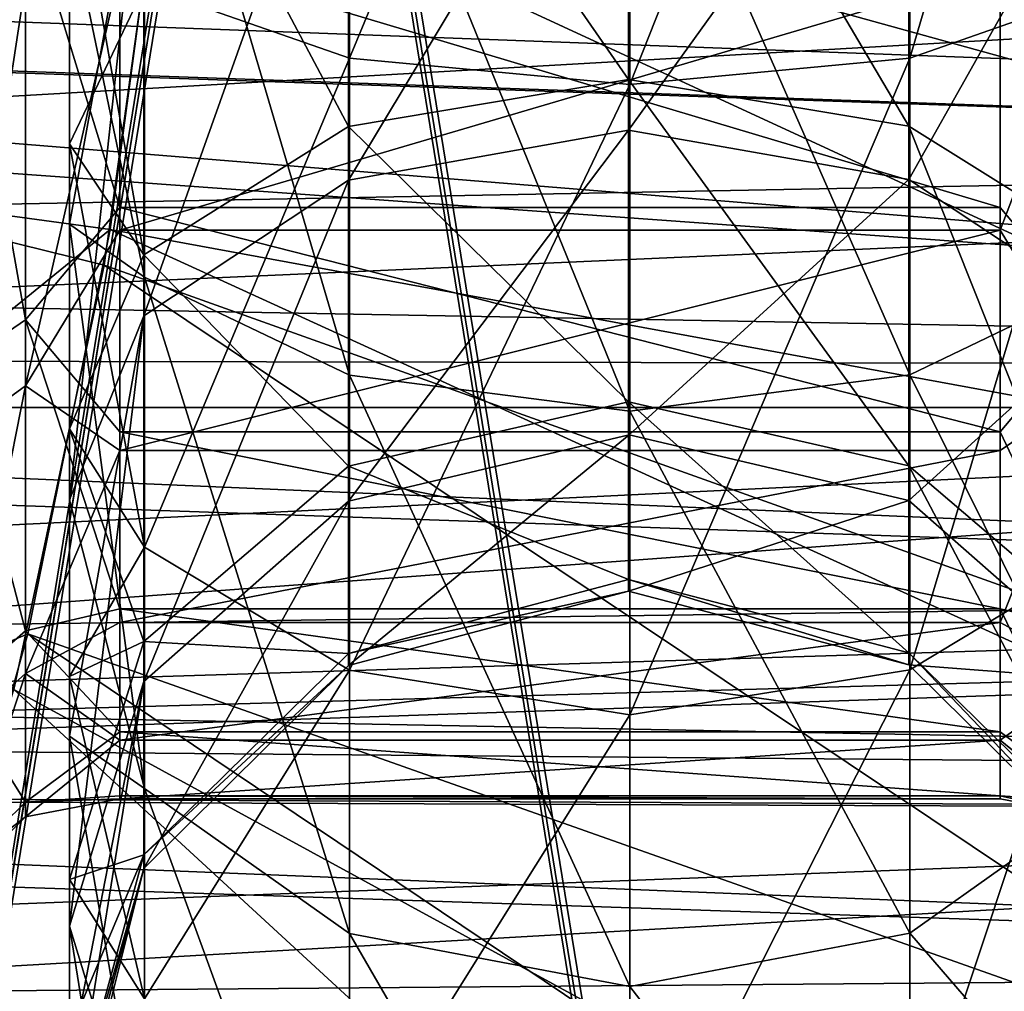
# Model space of a CAD drawing. Header units: metres. Extents: x -31 to 116, y -84 to 84.
# Tile 636 of 656: x 4.34 to 5.91, y -2.85 to -1.3. Entities that reach past the tile are written whole.
import ezdxf

# ---------------------------------------------------------------- set-up
doc = ezdxf.new("R2010")
doc.units = ezdxf.units.M
doc.layers.add('solid_80010000GA_11_1', color=7, linetype='CONTINUOUS')

msp = doc.modelspace()

# ---------------------------------------------------------------- linework, layer by layer
at = {"layer": 'solid_80010000GA_11_1'}
for points in [[(7.510369, 17, -42.5), (2, 17, -42.5), (2, -17, -42.5)], [(7.5026, 16.881073, -42.5), (7.510369, 17, -42.5), (2, -17, -42.5)], [(7.510369, -17, 42.5), (2, -17, 42.5), (2, 17, 42.5)], [(7.5026, -16.881073, 42.5), (7.510369, -17, 42.5), (2, 17, 42.5)], [(7.5026, -16.881073, 42.5), (2, 17, 42.5), (7.5, -16.761921, 42.5)], [(7.5, 16.761868, 42.5), (7.5, -16.761921, 42.5), (2, 17, 42.5)], [(7.5, 16.761921, -42.5), (7.5026, 16.881073, -42.5), (2, -17, -42.5)], [(7.5, -16.761868, -42.5), (7.5, 16.761921, -42.5), (2, -17, -42.5)], [(3.320825, -1.406022, -57.293354), (3.430589, 0.034642, -57.263943), (4.568357, -1.017597, -61.739285)], [(3.430589, -0.034642, 57.263943), (3.30981, -1.474361, 57.296307), (4.615354, -0.324571, 61.708546)], [(5.75621, -1.361919, 52.649204), (6.081693, -1.247695, 52.343147), (6.081693, -0.255282, 52.559242)], [(5.75621, -1.361919, 52.649204), (6.081693, -0.255282, 52.559242), (5.75621, -0.278652, 52.885082)], [(5.75621, -1.361919, -45.350796), (6.081693, -1.247695, -45.656853), (6.081693, -0.255282, -45.440758)], [(5.75621, -1.361919, -45.350796), (6.081693, -0.255282, -45.440758), (5.75621, -0.278652, -45.114918)], [(4.539237, -1.24826, 52.344658), (4.865404, -1.362245, 52.650078), (4.865404, -0.278719, 52.886013)], [(4.539237, -1.24826, -45.655342), (4.865404, -1.362245, -45.349922), (4.865404, -0.278719, -45.113987)], [(5.310932, -0.287232, 53.004711), (4.865404, -0.278719, 52.886013), (4.865404, -1.362245, 52.650078)], [(5.310932, -0.287232, -44.995289), (4.865404, -0.278719, -45.113987), (4.865404, -1.362245, -45.349922)], [(5.75621, -0.278652, 52.885082), (5.310932, -0.287232, 53.004711), (5.310932, -1.403855, 52.76157)], [(5.75621, -1.361919, 52.649204), (5.75621, -0.278652, 52.885082), (5.310932, -1.403855, 52.76157)], [(5.75621, -0.278652, -45.114918), (5.310932, -0.287232, -44.995289), (5.310932, -1.403855, -45.23843)], [(5.75621, -1.361919, -45.350796), (5.75621, -0.278652, -45.114918), (5.310932, -1.403855, -45.23843)], [(5.310932, -1.403855, 52.76157), (5.310932, -0.287232, 53.004711), (4.865404, -1.362245, 52.650078)], [(5.310932, -1.403855, -45.23843), (5.310932, -0.287232, -44.995289), (4.865404, -1.362245, -45.349922)], [(3.30981, -1.474361, 57.296307), (4.571064, -0.99148, 61.737728), (4.615354, -0.324571, 61.708546)], [(11.81768, -2.405415, -66), (4.568357, -1.017597, -61.739285), (4.614608, -0.345787, -61.708908)], [(12.044195, -0.617215, -66), (11.81768, -2.405415, -66), (4.614608, -0.345787, -61.708908)], [(1.919425, -1.301762, 52.782249), (2.037398, -0.678139, 52.942097), (9.5, -1.196023, 52.817005)], [(4.86379, -0.752994, 51.231308), (5.309068, -0.714644, 51.117668), (5.309068, -1.395831, 50.745533)], [(4.86379, -0.752994, -46.768692), (5.309068, -0.714644, -46.882332), (5.309068, -1.395831, -47.254467)], [(5.309068, -0.714644, 51.117668), (5.754596, -0.752696, 51.230423), (5.754596, -1.470152, 50.838474)], [(5.309068, -1.395831, 50.745533), (5.309068, -0.714644, 51.117668), (5.754596, -1.470152, 50.838474)], [(5.309068, -0.714644, -46.882332), (5.754596, -0.752696, -46.769577), (5.754596, -1.470152, -47.161526)], [(5.309068, -1.395831, -47.254467), (5.309068, -0.714644, -46.882332), (5.754596, -1.470152, -47.161526)], [(4.539237, -0.758156, 45.511433), (4.539237, -1.710289, 45.866341), (4.42, -1.137808, 46.0895)], [(4.539237, -0.758156, -52.488567), (4.539237, -1.710289, -52.133659), (4.42, -1.137808, -51.9105)], [(4.86379, -1.470735, 50.839203), (4.538307, -0.85745, 51.540836), (4.86379, -0.752994, 51.231308)], [(4.86379, -1.470735, -47.160797), (4.538307, -0.85745, -46.459164), (4.86379, -0.752994, -46.768692)], [(4.539237, -0.758156, 45.511433), (4.865404, -0.827388, 45.192875), (4.865404, -1.866464, 45.580193)], [(4.539237, -0.758156, 45.511433), (4.865404, -1.866464, 45.580193), (4.539237, -1.710289, 45.866341)], [(4.539237, -0.758156, -52.488567), (4.865404, -0.827388, -52.807125), (4.865404, -1.866464, -52.419807)], [(4.539237, -0.758156, -52.488567), (4.865404, -1.866464, -52.419807), (4.539237, -1.710289, -52.133659)], [(4.86379, -1.470735, 50.839203), (4.86379, -0.752994, 51.231308), (5.309068, -1.395831, 50.745533)], [(4.86379, -1.470735, -47.160797), (4.86379, -0.752994, -46.768692), (5.309068, -1.395831, -47.254467)], [(6.080762, -1.673747, 51.093075), (5.754596, -1.470152, 50.838474), (5.754596, -0.752696, 51.230423)], [(6.080762, -1.673747, 51.093075), (5.754596, -0.752696, 51.230423), (6.080762, -0.856934, 51.539303)], [(6.080762, -1.673747, -46.906925), (5.754596, -1.470152, -47.161526), (5.754596, -0.752696, -46.769577)], [(6.080762, -1.673747, -46.906925), (5.754596, -0.752696, -46.769577), (6.080762, -0.856934, -46.460697)], [(5.75621, -0.827189, 45.193787), (6.081693, -0.757813, 45.513012), (6.081693, -1.709515, 45.86776)], [(5.75621, -0.827189, -52.806213), (6.081693, -0.757813, -52.486988), (6.081693, -1.709515, -52.13224)], [(4.86379, -1.555871, 47.232235), (5.309068, -1.476631, 47.322266), (5.309068, -0.81376, 46.918407)], [(4.86379, -0.857429, 46.806705), (4.86379, -1.555871, 47.232235), (5.309068, -0.81376, 46.918407)], [(4.86379, -1.555871, -50.767765), (5.309068, -1.476631, -50.677734), (5.309068, -0.81376, -51.081593)], [(4.86379, -0.857429, -51.193295), (4.86379, -1.555871, -50.767765), (5.309068, -0.81376, -51.081593)], [(5.309068, -0.81376, 46.918407), (5.309068, -1.476631, 47.322266), (5.754596, -0.857089, 46.807571)], [(5.309068, -0.81376, -51.081593), (5.309068, -1.476631, -50.677734), (5.754596, -0.857089, -51.192429)], [(5.310932, -1.923476, 45.475731), (4.865404, -1.866464, 45.580193), (4.865404, -0.827388, 45.192875)], [(5.310932, -0.85266, 45.076584), (5.310932, -1.923476, 45.475731), (4.865404, -0.827388, 45.192875)], [(5.310932, -1.923476, -52.524269), (4.865404, -1.866464, -52.419807), (4.865404, -0.827388, -52.807125)], [(5.310932, -0.85266, -52.923416), (5.310932, -1.923476, -52.524269), (4.865404, -0.827388, -52.807125)], [(5.75621, -0.827189, 45.193787), (5.75621, -1.866017, 45.581009), (5.310932, -0.85266, 45.076584)], [(5.75621, -0.827189, -52.806213), (5.75621, -1.866017, -52.418991), (5.310932, -0.85266, -52.923416)], [(5.75621, -0.827189, 45.193787), (6.081693, -1.709515, 45.86776), (5.75621, -1.866017, 45.581009)], [(5.75621, -0.827189, -52.806213), (6.081693, -1.709515, -52.13224), (5.75621, -1.866017, -52.418991)], [(4.42, -0.999223, 51.960941), (4.538307, -0.85745, 51.540836), (4.538307, -1.674756, 51.094337)], [(4.42, -0.999223, -46.039059), (4.538307, -0.85745, -46.459164), (4.538307, -1.674756, -46.905663)], [(4.86379, -0.857429, 46.806705), (4.538307, -0.976372, 46.502449), (4.538307, -1.771702, 46.987011)], [(4.86379, -0.857429, 46.806705), (4.538307, -1.771702, 46.987011), (4.86379, -1.555871, 47.232235)], [(4.86379, -0.857429, -51.193295), (4.538307, -0.976372, -51.497551), (4.538307, -1.771702, -51.012989)], [(4.86379, -0.857429, -51.193295), (4.538307, -1.771702, -51.012989), (4.86379, -1.555871, -50.767765)], [(4.86379, -1.470735, 50.839203), (4.538307, -1.674756, 51.094337), (4.538307, -0.85745, 51.540836)], [(4.86379, -1.470735, -47.160797), (4.538307, -1.674756, -46.905663), (4.538307, -0.85745, -46.459164)], [(5.309068, -1.476631, 47.322266), (5.754596, -1.555255, 47.232933), (5.754596, -0.857089, 46.807571)], [(5.309068, -1.476631, -50.677734), (5.754596, -1.555255, -50.767067), (5.754596, -0.857089, -51.192429)], [(5.75621, -1.866017, 45.581009), (5.310932, -1.923476, 45.475731), (5.310932, -0.85266, 45.076584)], [(5.75621, -1.866017, -52.418991), (5.310932, -1.923476, -52.524269), (5.310932, -0.85266, -52.923416)], [(6.080762, -0.975784, 46.503956), (5.754596, -0.857089, 46.807571), (5.754596, -1.555255, 47.232933)], [(6.080762, -0.975784, -51.496044), (5.754596, -0.857089, -51.192429), (5.754596, -1.555255, -50.767067)], [(-0.135764, -1.678025, 45.369068), (9.5, -1.126158, 45.1618), (-0.087847, -0.974697, 45.120796)], [(4.538307, -0.976372, 46.502449), (4.42, -1.137808, 46.0895), (4.42, -1.625925, 46.331295)], [(4.538307, -0.976372, 46.502449), (4.42, -1.625925, 46.331295), (4.42, -2.06464, 46.654175)], [(4.538307, -1.771702, 46.987011), (4.538307, -0.976372, 46.502449), (4.42, -2.06464, 46.654175)], [(4.538307, -0.976372, -51.497551), (4.42, -1.137808, -51.9105), (4.42, -1.625925, -51.668705)], [(4.538307, -0.976372, -51.497551), (4.42, -1.625925, -51.668705), (4.42, -2.06464, -51.345825)], [(4.538307, -1.771702, -51.012989), (4.538307, -0.976372, -51.497551), (4.42, -2.06464, -51.345825)], [(6.080762, -0.975784, 46.503956), (5.754596, -1.555255, 47.232933), (6.080762, -1.770635, 46.98822)], [(6.080762, -0.975784, -51.496044), (5.754596, -1.555255, -50.767067), (6.080762, -1.770635, -51.01178)], [(3.30981, -1.474361, 57.296307), (4.484826, -1.634495, 61.793217), (4.571064, -0.99148, 61.737728)], [(4.42, -1.498205, 51.742447), (4.42, -0.999223, 51.960941), (4.538307, -1.674756, 51.094337)], [(4.539237, -1.24826, 52.344658), (4.42, -0.999223, 51.960941), (4.42, -1.498205, 51.742447)], [(4.42, -1.498205, -46.257553), (4.42, -0.999223, -46.039059), (4.538307, -1.674756, -46.905663)], [(4.539237, -1.24826, -45.655342), (4.42, -0.999223, -46.039059), (4.42, -1.498205, -46.257553)], [(11.691033, -2.960295, 66), (4.571064, -0.99148, 61.737728), (4.484826, -1.634495, 61.793217)], [(11.691033, -2.960295, 66), (12.001663, -1.184773, 66), (4.571064, -0.99148, 61.737728)], [(3.320825, -1.406022, -57.293354), (4.568357, -1.017597, -61.739285), (4.475005, -1.69127, -61.79903)], [(11.327178, -4.139883, -66), (4.475005, -1.69127, -61.79903), (4.568357, -1.017597, -61.739285)], [(11.81768, -2.405415, -66), (11.327178, -4.139883, -66), (4.568357, -1.017597, -61.739285)], [(4.240114, -1.156144, 46.559906), (4.35, -1.109068, 46.65926), (4.35, -1.778115, 47.116547)], [(4.240114, -1.156144, -51.440094), (4.35, -1.109068, -51.34074), (4.35, -1.778115, -50.883453)], [(4.35, -1.109068, 46.65926), (4.5, -1.181488, 46.740223), (4.5, -1.599646, 47.014141)], [(4.35, -1.778115, 47.116547), (4.35, -1.109068, 46.65926), (4.5, -1.599646, 47.014141)], [(4.5, -1.599646, -50.985859), (4.35, -1.778115, -50.883453), (4.35, -1.109068, -51.34074)], [(4.5, -1.181488, -51.259777), (4.5, -1.599646, -50.985859), (4.35, -1.109068, -51.34074)], [(6.049864, -1.109035, 46.659332), (6.049864, -1.778061, 47.116604), (5.9, -1.181488, 46.740223)], [(6.049864, -1.109035, -51.340668), (6.049864, -1.778061, -50.883396), (5.9, -1.181488, -51.259777)], [(-0.135764, -1.678025, 45.369068), (9.5, -1.496945, 45.290665), (9.5, -1.126158, 45.1618)], [(1.940681, -1.214597, -52.811134), (9.5, -1.496945, -52.709335), (9.5, -1.126158, -52.8382)], [(4.539237, -1.710289, 45.866341), (4.42, -1.625925, 46.331295), (4.42, -1.137808, 46.0895)], [(4.539237, -1.710289, -52.133659), (4.42, -1.625925, -51.668705), (4.42, -1.137808, -51.9105)], [(4.240114, -1.156144, 46.559906), (4.35, -1.778115, 47.116547), (4.240114, -1.853589, 47.036598)], [(4.240114, -1.156144, -51.440094), (4.35, -1.778115, -50.883453), (4.240114, -1.853589, -50.963402)], [(5.9, -1.599646, 47.014141), (4.5, -1.599646, 47.014141), (4.5, -1.181488, 46.740223)], [(5.9, -1.181488, 46.740223), (5.9, -1.599646, 47.014141), (4.5, -1.181488, 46.740223)], [(5.9, -1.599646, -50.985859), (4.5, -1.599646, -50.985859), (4.5, -1.181488, -51.259777)], [(5.9, -1.181488, -51.259777), (5.9, -1.599646, -50.985859), (4.5, -1.181488, -51.259777)], [(6.049864, -1.778061, 47.116604), (5.9, -1.599646, 47.014141), (5.9, -1.181488, 46.740223)], [(6.049864, -1.778061, -50.883396), (5.9, -1.599646, -50.985859), (5.9, -1.181488, -51.259777)], [(-0.102369, -1.226013, -45.192631), (9.5, -1.196023, -45.182995), (9.5, -1.564395, -45.318604)], [(1.919425, -1.301762, 52.782249), (9.5, -1.196023, 52.817005), (9.5, -1.564395, 52.681396)], [(1.753658, -1.839683, -52.551842), (9.5, -1.496945, -52.709335), (1.940681, -1.214597, -52.811134)], [(-0.102369, -1.226013, -45.192631), (9.5, -1.917702, -45.48967), (-0.156825, -1.917702, -45.48967)], [(-0.102369, -1.226013, -45.192631), (9.5, -1.564395, -45.318604), (9.5, -1.917702, -45.48967)], [(4.5, -1.222535, 51.237835), (4.35, -1.241804, 51.273109), (4.35, -1.883455, 50.778114)], [(4.5, -1.635625, 50.956333), (4.5, -1.222535, 51.237835), (4.35, -1.883455, 50.778114)], [(4.35, -1.883455, -47.221886), (4.5, -1.635625, -47.043667), (4.5, -1.222535, -46.762165)], [(4.35, -1.241804, -46.726891), (4.35, -1.883455, -47.221886), (4.5, -1.222535, -46.762165)], [(5.9, -1.222535, 51.237835), (4.5, -1.222535, 51.237835), (4.5, -1.635625, 50.956333)], [(5.9, -1.635625, 50.956333), (5.9, -1.222535, 51.237835), (4.5, -1.635625, 50.956333)], [(5.9, -1.222535, -46.762165), (4.5, -1.222535, -46.762165), (4.5, -1.635625, -47.043667)], [(5.9, -1.635625, -47.043667), (5.9, -1.222535, -46.762165), (4.5, -1.635625, -47.043667)], [(6.049864, -1.241767, 51.273037), (5.9, -1.222535, 51.237835), (5.9, -1.635625, 50.956333)], [(6.049864, -1.241767, -46.726963), (5.9, -1.222535, -46.762165), (5.9, -1.635625, -47.043667)], [(4.240114, -1.9634, 50.853588), (4.35, -1.883455, 50.778114), (4.35, -1.241804, 51.273109)], [(4.240114, -1.9634, 50.853588), (4.35, -1.241804, 51.273109), (4.240114, -1.294514, 51.369591)], [(4.240114, -1.9634, -47.146412), (4.35, -1.883455, -47.221886), (4.35, -1.241804, -46.726891)], [(4.240114, -1.9634, -47.146412), (4.35, -1.241804, -46.726891), (4.240114, -1.294514, -46.630409)], [(4.539237, -2.139996, 51.857502), (4.539237, -1.24826, 52.344658), (4.42, -1.498205, 51.742447)], [(4.539237, -2.139996, -46.142498), (4.539237, -1.24826, -45.655342), (4.42, -1.498205, -46.257553)], [(4.539237, -2.139996, 51.857502), (4.865404, -1.362245, 52.650078), (4.539237, -1.24826, 52.344658)], [(4.539237, -2.139996, -46.142498), (4.865404, -1.362245, -45.349922), (4.539237, -1.24826, -45.655342)], [(5.75621, -2.334851, 52.117687), (6.081693, -2.139028, 51.856209), (6.081693, -1.247695, 52.343147)], [(5.75621, -2.334851, 52.117687), (6.081693, -1.247695, 52.343147), (5.75621, -1.361919, 52.649204)], [(5.75621, -2.334851, -45.882313), (6.081693, -2.139028, -46.143791), (6.081693, -1.247695, -45.656853)], [(5.75621, -2.334851, -45.882313), (6.081693, -1.247695, -45.656853), (5.75621, -1.361919, -45.350796)], [(6.049864, -1.883398, 50.778061), (6.049864, -1.241767, 51.273037), (5.9, -1.635625, 50.956333)], [(6.049864, -1.883398, -47.221939), (6.049864, -1.241767, -46.726963), (5.9, -1.635625, -47.043667)], [(1.919425, -1.301762, 52.782249), (9.5, -1.917702, 52.51033), (1.724355, -1.917702, 52.51033)], [(1.919425, -1.301762, 52.782249), (9.5, -1.564395, 52.681396), (9.5, -1.917702, 52.51033)], [(5.75621, -2.334851, 52.117687), (5.75621, -1.361919, 52.649204), (5.310932, -2.406746, 52.213688)], [(5.75621, -1.361919, 52.649204), (5.310932, -1.403855, 52.76157), (5.310932, -2.406746, 52.213688)], [(5.75621, -2.334851, -45.882313), (5.75621, -1.361919, -45.350796), (5.310932, -2.406746, -45.786312)], [(5.75621, -1.361919, -45.350796), (5.310932, -1.403855, -45.23843), (5.310932, -2.406746, -45.786312)], [(4.539237, -2.139996, 51.857502), (4.865404, -2.33541, 52.118435), (4.865404, -1.362245, 52.650078)], [(4.539237, -2.139996, -46.142498), (4.865404, -2.33541, -45.881565), (4.865404, -1.362245, -45.349922)], [(5.310932, -1.403855, 52.76157), (4.865404, -1.362245, 52.650078), (4.865404, -2.33541, 52.118435)], [(5.310932, -1.403855, -45.23843), (4.865404, -1.362245, -45.349922), (4.865404, -2.33541, -45.881565)], [(3.320825, -1.406022, -57.293354), (4.475005, -1.69127, -61.79903), (4.331812, -2.36648, -61.886997)], [(4.86379, -1.470735, 50.839203), (5.309068, -1.395831, 50.745533), (5.309068, -1.908659, 50.162861)], [(4.86379, -1.470735, -47.160797), (5.309068, -1.395831, -47.254467), (5.309068, -1.908659, -47.837139)], [(5.310932, -2.406746, 52.213688), (5.310932, -1.403855, 52.76157), (4.865404, -2.33541, 52.118435)], [(5.310932, -2.406746, -45.786312), (5.310932, -1.403855, -45.23843), (4.865404, -2.33541, -45.881565)], [(5.309068, -1.395831, 50.745533), (5.754596, -1.470152, 50.838474), (5.754596, -2.010287, 50.224781)], [(5.309068, -1.908659, 50.162861), (5.309068, -1.395831, 50.745533), (5.754596, -2.010287, 50.224781)], [(5.309068, -1.395831, -47.254467), (5.754596, -1.470152, -47.161526), (5.754596, -2.010287, -47.775219)], [(5.309068, -1.908659, -47.837139), (5.309068, -1.395831, -47.254467), (5.754596, -2.010287, -47.775219)], [(4.86379, -2.011083, 50.225266), (4.538307, -1.674756, 51.094337), (4.86379, -1.470735, 50.839203)], [(4.86379, -2.011083, -47.774734), (4.538307, -1.674756, -46.905663), (4.86379, -1.470735, -47.160797)], [(4.86379, -2.011083, 50.225266), (4.86379, -1.470735, 50.839203), (5.309068, -1.908659, 50.162861)], [(4.86379, -2.011083, -47.774734), (4.86379, -1.470735, -47.160797), (5.309068, -1.908659, -47.837139)], [(6.080762, -2.288682, 50.394394), (5.754596, -2.010287, 50.224781), (5.754596, -1.470152, 50.838474)], [(6.080762, -2.288682, 50.394394), (5.754596, -1.470152, 50.838474), (6.080762, -1.673747, 51.093075)], [(6.080762, -2.288682, -47.605606), (5.754596, -2.010287, -47.775219), (5.754596, -1.470152, -47.161526)], [(6.080762, -2.288682, -47.605606), (5.754596, -1.470152, -47.161526), (6.080762, -1.673747, -46.906925)], [(3.30981, -1.474361, 57.296307), (2.961783, -2.873863, 57.389557), (4.484826, -1.634495, 61.793217)], [(4.86379, -2.066652, 47.870983), (5.31, -1.961397, 47.928482), (5.309068, -1.476631, 47.322266)], [(4.86379, -1.555871, 47.232235), (4.86379, -2.066652, 47.870983), (5.309068, -1.476631, 47.322266)], [(4.86379, -2.066652, -50.129017), (5.31, -1.961397, -50.071518), (5.309068, -1.476631, -50.677734)], [(4.86379, -1.555871, -50.767765), (4.86379, -2.066652, -50.129017), (5.309068, -1.476631, -50.677734)], [(5.309068, -1.476631, 47.322266), (5.31, -1.961397, 47.928482), (5.754596, -1.555255, 47.232933)], [(5.309068, -1.476631, -50.677734), (5.31, -1.961397, -50.071518), (5.754596, -1.555255, -50.767067)], [(-0.135764, -1.678025, 45.369068), (9.5, -1.853315, 45.455254), (9.5, -1.496945, 45.290665)], [(1.753658, -1.839683, -52.551842), (9.5, -1.853315, -52.544746), (9.5, -1.496945, -52.709335)], [(4.42, -1.951664, 51.44062), (4.42, -1.498205, 51.742447), (4.538307, -1.674756, 51.094337)], [(4.539237, -2.139996, 51.857502), (4.42, -1.498205, 51.742447), (4.42, -1.951664, 51.44062)], [(4.42, -1.951664, -46.55938), (4.42, -1.498205, -46.257553), (4.538307, -1.674756, -46.905663)], [(4.539237, -2.139996, -46.142498), (4.42, -1.498205, -46.257553), (4.42, -1.951664, -46.55938)], [(4.86379, -1.555871, 47.232235), (4.538307, -1.771702, 46.987011), (4.538307, -2.353339, 47.714367)], [(4.86379, -1.555871, 47.232235), (4.538307, -2.353339, 47.714367), (4.86379, -2.066652, 47.870983)], [(4.86379, -1.555871, -50.767765), (4.538307, -1.771702, -51.012989), (4.538307, -2.353339, -50.285633)], [(4.86379, -1.555871, -50.767765), (4.538307, -2.353339, -50.285633), (4.86379, -2.066652, -50.129017)], [(5.31, -1.961397, 47.928482), (5.754596, -2.065833, 47.871429), (5.754596, -1.555255, 47.232933)], [(5.31, -1.961397, -50.071518), (5.754596, -2.065833, -50.128571), (5.754596, -1.555255, -50.767067)], [(6.080762, -1.770635, 46.98822), (5.754596, -1.555255, 47.232933), (5.754596, -2.065833, 47.871429)], [(6.080762, -1.770635, -51.01178), (5.754596, -1.555255, -50.767067), (5.754596, -2.065833, -50.128571)], [(4.35, -1.778115, 47.116547), (4.5, -1.599646, 47.014141), (4.5, -1.956331, 47.364376)], [(4.5, -1.599646, -50.985859), (4.5, -1.956331, -50.635624), (4.35, -1.778115, -50.883453)], [(5.9, -1.956331, 47.364376), (4.5, -1.956331, 47.364376), (4.5, -1.599646, 47.014141)], [(5.9, -1.599646, 47.014141), (5.9, -1.956331, 47.364376), (4.5, -1.599646, 47.014141)], [(5.9, -1.956331, -50.635624), (4.5, -1.956331, -50.635624), (4.5, -1.599646, -50.985859)], [(5.9, -1.599646, -50.985859), (5.9, -1.956331, -50.635624), (4.5, -1.599646, -50.985859)], [(6.049864, -1.778061, 47.116604), (5.9, -1.956331, 47.364376), (5.9, -1.599646, 47.014141)], [(6.049864, -1.778061, -50.883396), (5.9, -1.956331, -50.635624), (5.9, -1.599646, -50.985859)], [(4.539237, -2.523863, 46.475121), (4.42, -2.06464, 46.654175), (4.42, -1.625925, 46.331295)], [(4.539237, -1.710289, 45.866341), (4.539237, -2.523863, 46.475121), (4.42, -1.625925, 46.331295)], [(4.539237, -2.523863, -51.524879), (4.42, -2.06464, -51.345825), (4.42, -1.625925, -51.668705)], [(4.539237, -1.710289, -52.133659), (4.539237, -2.523863, -51.524879), (4.42, -1.625925, -51.668705)], [(2.961783, -2.873863, 57.389557), (4.353598, -2.277794, 61.873985), (4.484826, -1.634495, 61.793217)], [(4.5, -1.985858, 50.599648), (4.5, -1.635625, 50.956333), (4.35, -1.883455, 50.778114)], [(4.35, -1.883455, -47.221886), (4.5, -1.985858, -47.400352), (4.5, -1.635625, -47.043667)], [(11.119245, -4.669689, 66), (4.484826, -1.634495, 61.793217), (4.353598, -2.277794, 61.873985)], [(11.119245, -4.669689, 66), (11.691033, -2.960295, 66), (4.484826, -1.634495, 61.793217)], [(5.9, -1.635625, 50.956333), (4.5, -1.635625, 50.956333), (4.5, -1.985858, 50.599648)], [(5.9, -1.985858, 50.599648), (5.9, -1.635625, 50.956333), (4.5, -1.985858, 50.599648)], [(5.9, -1.635625, -47.043667), (4.5, -1.635625, -47.043667), (4.5, -1.985858, -47.400352)], [(5.9, -1.985858, -47.400352), (5.9, -1.635625, -47.043667), (4.5, -1.985858, -47.400352)], [(6.049864, -1.883398, 50.778061), (5.9, -1.635625, 50.956333), (5.9, -1.985858, 50.599648)], [(6.049864, -1.883398, -47.221939), (5.9, -1.635625, -47.043667), (5.9, -1.985858, -47.400352)], [(4.42, -1.951664, 51.44062), (4.538307, -1.674756, 51.094337), (4.538307, -2.290062, 50.395233)], [(4.42, -1.951664, -46.55938), (4.538307, -1.674756, -46.905663), (4.538307, -2.290062, -47.604767)], [(4.86379, -2.011083, 50.225266), (4.538307, -2.290062, 50.395233), (4.538307, -1.674756, 51.094337)], [(4.86379, -2.011083, -47.774734), (4.538307, -2.290062, -47.604767), (4.538307, -1.674756, -46.905663)], [(-0.196291, -2.323666, 45.744106), (9.5, -1.853315, 45.455254), (-0.135764, -1.678025, 45.369068)], [(4.475005, -1.69127, -61.79903), (10.583646, -5.781872, -66), (4.331812, -2.36648, -61.886997)], [(11.327178, -4.139883, -66), (10.583646, -5.781872, -66), (4.475005, -1.69127, -61.79903)], [(4.539237, -1.710289, 45.866341), (4.865404, -1.866464, 45.580193), (4.865404, -2.754331, 46.24456)], [(4.539237, -1.710289, 45.866341), (4.865404, -2.754331, 46.24456), (4.539237, -2.523863, 46.475121)], [(4.539237, -1.710289, -52.133659), (4.865404, -1.866464, -52.419807), (4.865404, -2.754331, -51.75544)], [(4.539237, -1.710289, -52.133659), (4.865404, -2.754331, -51.75544), (4.539237, -2.523863, -51.524879)], [(5.75621, -1.866017, 45.581009), (6.081693, -1.709515, 45.86776), (6.081693, -2.522721, 46.476265)], [(5.75621, -1.866017, -52.418991), (6.081693, -1.709515, -52.13224), (6.081693, -2.522721, -51.523735)], [(4.240114, -1.853589, 47.036598), (4.35, -1.778115, 47.116547), (4.35, -2.273108, 47.758194)], [(4.240114, -1.853589, -50.963402), (4.35, -1.778115, -50.883453), (4.35, -2.273108, -50.241806)], [(4.35, -1.778115, 47.116547), (4.5, -2.237836, 47.777466), (4.35, -2.273108, 47.758194)], [(4.35, -1.778115, 47.116547), (4.5, -1.956331, 47.364376), (4.5, -2.237836, 47.777466)], [(4.5, -2.237836, -50.222534), (4.35, -2.273108, -50.241806), (4.35, -1.778115, -50.883453)], [(4.5, -1.956331, -50.635624), (4.5, -2.237836, -50.222534), (4.35, -1.778115, -50.883453)], [(4.538307, -1.771702, 46.987011), (4.42, -2.06464, 46.654175), (4.42, -2.440621, 47.048336)], [(4.538307, -1.771702, 46.987011), (4.42, -2.440621, 47.048336), (4.42, -2.742445, 47.501797)], [(4.538307, -2.353339, 47.714367), (4.538307, -1.771702, 46.987011), (4.42, -2.742445, 47.501797)], [(4.538307, -1.771702, -51.012989), (4.42, -2.06464, -51.345825), (4.42, -2.440621, -50.951664)], [(4.538307, -1.771702, -51.012989), (4.42, -2.440621, -50.951664), (4.42, -2.742445, -50.498203)], [(4.538307, -2.353339, -50.285633), (4.538307, -1.771702, -51.012989), (4.42, -2.742445, -50.498203)], [(6.080762, -1.770635, 46.98822), (5.754596, -2.065833, 47.871429), (6.080762, -2.351921, 47.715141)], [(6.080762, -1.770635, -51.01178), (5.754596, -2.065833, -50.128571), (6.080762, -2.351921, -50.284859)], [(6.049864, -1.778061, 47.116604), (6.049864, -2.273039, 47.758232), (5.9, -1.956331, 47.364376)], [(6.049864, -1.778061, -50.883396), (6.049864, -2.273039, -50.241768), (5.9, -1.956331, -50.635624)], [(1.489409, -2.441719, -52.168282), (9.5, -1.853315, -52.544746), (1.753658, -1.839683, -52.551842)], [(-0.196291, -2.323666, 45.744106), (9.5, -2.191836, 45.65398), (9.5, -1.853315, 45.455254)], [(1.489409, -2.441719, -52.168282), (9.5, -2.191836, -52.34602), (9.5, -1.853315, -52.544746)], [(4.240114, -1.853589, 47.036598), (4.35, -2.273108, 47.758194), (4.240114, -2.369592, 47.705486)], [(4.240114, -1.853589, -50.963402), (4.35, -2.273108, -50.241806), (4.240114, -2.369592, -50.294514)], [(5.310932, -2.838462, 46.160397), (4.865404, -2.754331, 46.24456), (4.865404, -1.866464, 45.580193)], [(5.310932, -1.923476, 45.475731), (5.310932, -2.838462, 46.160397), (4.865404, -1.866464, 45.580193)], [(5.310932, -2.838462, -51.839603), (4.865404, -2.754331, -51.75544), (4.865404, -1.866464, -52.419807)], [(5.310932, -1.923476, -52.524269), (5.310932, -2.838462, -51.839603), (4.865404, -1.866464, -52.419807)], [(5.75621, -1.866017, 45.581009), (5.75621, -2.753671, 46.24522), (5.310932, -1.923476, 45.475731)], [(5.75621, -1.866017, -52.418991), (5.75621, -2.753671, -51.75478), (5.310932, -1.923476, -52.524269)], [(5.75621, -1.866017, 45.581009), (6.081693, -2.522721, 46.476265), (5.75621, -2.753671, 46.24522)], [(5.75621, -1.866017, -52.418991), (6.081693, -2.522721, -51.523735), (5.75621, -2.753671, -51.75478)], [(4.240114, -2.440095, 50.156143), (4.35, -2.34074, 50.10907), (4.35, -1.883455, 50.778114)], [(4.240114, -2.440095, 50.156143), (4.35, -1.883455, 50.778114), (4.240114, -1.9634, 50.853588)], [(4.240114, -2.440095, -47.843857), (4.35, -2.34074, -47.89093), (4.35, -1.883455, -47.221886)], [(4.240114, -2.440095, -47.843857), (4.35, -1.883455, -47.221886), (4.240114, -1.9634, -47.146412)], [(4.5, -1.985858, 50.599648), (4.35, -1.883455, 50.778114), (4.35, -2.34074, 50.10907)], [(4.35, -1.883455, -47.221886), (4.35, -2.34074, -47.89093), (4.5, -1.985858, -47.400352)], [(6.049864, -1.883398, 50.778061), (5.9, -1.985858, 50.599648), (5.9, -2.259776, 50.181488)], [(6.049864, -2.340669, 50.109035), (6.049864, -1.883398, 50.778061), (5.9, -2.259776, 50.181488)], [(6.049864, -1.883398, -47.221939), (5.9, -1.985858, -47.400352), (5.9, -2.259776, -47.818512)], [(6.049864, -2.340669, -47.890965), (6.049864, -1.883398, -47.221939), (5.9, -2.259776, -47.818512)], [(4.86379, -2.011083, 50.225266), (5.309068, -1.908659, 50.162861), (5.309068, -2.191275, 49.439934)], [(4.86379, -2.011083, -47.774734), (5.309068, -1.908659, -47.837139), (5.309068, -2.191275, -48.560066)], [(5.309068, -1.908659, 50.162861), (5.754596, -2.010287, 50.224781), (5.754596, -2.307951, 49.463356)], [(5.309068, -2.191275, 49.439934), (5.309068, -1.908659, 50.162861), (5.754596, -2.307951, 49.463356)], [(5.309068, -1.908659, -47.837139), (5.754596, -2.010287, -47.775219), (5.754596, -2.307951, -48.536644)], [(5.309068, -2.191275, -48.560066), (5.309068, -1.908659, -47.837139), (5.754596, -2.307951, -48.536644)], [(-0.156825, -1.917702, -45.48967), (9.5, -2.25254, -45.694542), (-0.217201, -2.527773, -45.89994)], [(-0.156825, -1.917702, -45.48967), (9.5, -1.917702, -45.48967), (9.5, -2.25254, -45.694542)], [(1.444417, -2.5274, 52.100208), (1.724355, -1.917702, 52.51033), (9.5, -2.25254, 52.305458)], [(1.724355, -1.917702, 52.51033), (9.5, -1.917702, 52.51033), (9.5, -2.25254, 52.305458)], [(5.75621, -2.753671, 46.24522), (5.310932, -2.838462, 46.160397), (5.310932, -1.923476, 45.475731)], [(5.75621, -2.753671, -51.75478), (5.310932, -2.838462, -51.839603), (5.310932, -1.923476, -52.524269)], [(4.42, -2.345824, 51.06464), (4.42, -1.951664, 51.44062), (4.538307, -2.290062, 50.395233)], [(4.539237, -2.139996, 51.857502), (4.42, -1.951664, 51.44062), (4.42, -2.345824, 51.06464)], [(4.42, -2.345824, -46.93536), (4.42, -1.951664, -46.55938), (4.538307, -2.290062, -47.604767)], [(4.539237, -2.139996, -46.142498), (4.42, -1.951664, -46.55938), (4.42, -2.345824, -46.93536)], [(4.5, -1.956331, 47.364376), (5.9, -2.237836, 47.777466), (4.5, -2.237836, 47.777466)], [(5.9, -1.956331, 47.364376), (5.9, -2.237836, 47.777466), (4.5, -1.956331, 47.364376)], [(5.9, -2.237836, -50.222534), (4.5, -2.237836, -50.222534), (4.5, -1.956331, -50.635624)], [(5.9, -1.956331, -50.635624), (5.9, -2.237836, -50.222534), (4.5, -1.956331, -50.635624)], [(6.049864, -2.273039, 47.758232), (5.9, -2.237836, 47.777466), (5.9, -1.956331, 47.364376)], [(6.049864, -2.273039, -50.241768), (5.9, -2.237836, -50.222534), (5.9, -1.956331, -50.635624)], [(4.86379, -2.328164, 48.645908), (5.31, -1.961397, 47.928482), (4.86379, -2.066652, 47.870983)], [(4.86379, -2.328164, 48.645908), (5.309068, -2.209591, 48.66394), (5.31, -1.961397, 47.928482)], [(4.86379, -2.328164, -49.354092), (5.31, -1.961397, -50.071518), (4.86379, -2.066652, -50.129017)], [(4.86379, -2.328164, -49.354092), (5.309068, -2.209591, -49.33606), (5.31, -1.961397, -50.071518)], [(5.309068, -2.209591, 48.66394), (5.754596, -2.065833, 47.871429), (5.31, -1.961397, 47.928482)], [(5.309068, -2.209591, -49.33606), (5.754596, -2.065833, -50.128571), (5.31, -1.961397, -50.071518)], [(4.5, -2.259776, 50.181488), (4.5, -1.985858, 50.599648), (4.35, -2.34074, 50.10907)], [(4.35, -2.34074, -47.89093), (4.5, -2.259776, -47.818512), (4.5, -1.985858, -47.400352)], [(5.9, -1.985858, 50.599648), (4.5, -1.985858, 50.599648), (4.5, -2.259776, 50.181488)], [(5.9, -2.259776, 50.181488), (5.9, -1.985858, 50.599648), (4.5, -2.259776, 50.181488)], [(5.9, -1.985858, -47.400352), (4.5, -1.985858, -47.400352), (4.5, -2.259776, -47.818512)], [(5.9, -2.259776, -47.818512), (5.9, -1.985858, -47.400352), (4.5, -2.259776, -47.818512)], [(4.86379, -2.308866, 49.463539), (4.538307, -2.290062, 50.395233), (4.86379, -2.011083, 50.225266)], [(4.86379, -2.308866, -48.536461), (4.538307, -2.290062, -47.604767), (4.86379, -2.011083, -47.774734)], [(4.86379, -2.308866, 49.463539), (4.86379, -2.011083, 50.225266), (5.309068, -2.191275, 49.439934)], [(4.86379, -2.308866, -48.536461), (4.86379, -2.011083, -47.774734), (5.309068, -2.191275, -48.560066)], [(6.080762, -2.627568, 49.527527), (5.754596, -2.307951, 49.463356), (5.754596, -2.010287, 50.224781)], [(6.080762, -2.627568, 49.527527), (5.754596, -2.010287, 50.224781), (6.080762, -2.288682, 50.394394)], [(6.080762, -2.627568, -48.472473), (5.754596, -2.307951, -48.536644), (5.754596, -2.010287, -47.775219)], [(6.080762, -2.627568, -48.472473), (5.754596, -2.010287, -47.775219), (6.080762, -2.288682, -47.605606)], [(4.539237, -2.523863, 46.475121), (4.42, -2.440621, 47.048336), (4.42, -2.06464, 46.654175)], [(4.539237, -2.523863, -51.524879), (4.42, -2.440621, -50.951664), (4.42, -2.06464, -51.345825)], [(5.309068, -2.209591, 48.66394), (5.754596, -2.327242, 48.646049), (5.754596, -2.065833, 47.871429)], [(5.309068, -2.209591, -49.33606), (5.754596, -2.327242, -49.353951), (5.754596, -2.065833, -50.128571)], [(5.754596, -2.327242, 48.646049), (6.080762, -2.351921, 47.715141), (5.754596, -2.065833, 47.871429)], [(5.754596, -2.327242, -49.353951), (6.080762, -2.351921, -50.284859), (5.754596, -2.065833, -50.128571)], [(4.538307, -2.651128, 48.596786), (4.86379, -2.066652, 47.870983), (4.538307, -2.353339, 47.714367)], [(4.86379, -2.328164, 48.645908), (4.86379, -2.066652, 47.870983), (4.538307, -2.651128, 48.596786)], [(4.538307, -2.651128, -49.403214), (4.86379, -2.066652, -50.129017), (4.538307, -2.353339, -50.285633)], [(4.86379, -2.328164, -49.354092), (4.86379, -2.066652, -50.129017), (4.538307, -2.651128, -49.403214)], [(4.539237, -2.858363, 51.138847), (4.539237, -2.139996, 51.857502), (4.42, -2.345824, 51.06464)], [(4.539237, -2.858363, -46.861153), (4.539237, -2.139996, -46.142498), (4.42, -2.345824, -46.93536)], [(4.539237, -2.858363, 51.138847), (4.865404, -2.33541, 52.118435), (4.539237, -2.139996, 51.857502)], [(4.539237, -2.858363, -46.861153), (4.865404, -2.33541, -45.881565), (4.539237, -2.139996, -46.142498)], [(5.75621, -3.118628, 51.333595), (6.081693, -2.857069, 51.137878), (6.081693, -2.139028, 51.856209)], [(5.75621, -3.118628, 51.333595), (6.081693, -2.139028, 51.856209), (5.75621, -2.334851, 52.117687)], [(5.75621, -3.118628, -46.666405), (6.081693, -2.857069, -46.862122), (6.081693, -2.139028, -46.143791)], [(5.75621, -3.118628, -46.666405), (6.081693, -2.139028, -46.143791), (5.75621, -2.334851, -45.882313)], [(4.86379, -2.308866, 49.463539), (5.309068, -2.191275, 49.439934), (5.309068, -2.209591, 48.66394)], [(4.86379, -2.308866, -48.536461), (5.309068, -2.191275, -48.560066), (5.309068, -2.209591, -49.33606)], [(5.309068, -2.191275, 49.439934), (5.754596, -2.307951, 49.463356), (5.754596, -2.327242, 48.646049)], [(5.309068, -2.209591, 48.66394), (5.309068, -2.191275, 49.439934), (5.754596, -2.327242, 48.646049)], [(5.309068, -2.191275, -48.560066), (5.754596, -2.307951, -48.536644), (5.754596, -2.327242, -49.353951)], [(5.309068, -2.209591, -49.33606), (5.309068, -2.191275, -48.560066), (5.754596, -2.327242, -49.353951)], [(-0.196291, -2.323666, 45.744106), (9.5, -2.509249, 45.88493), (9.5, -2.191836, 45.65398)], [(1.489409, -2.441719, -52.168282), (9.5, -2.509249, -52.11507), (9.5, -2.191836, -52.34602)], [(4.86379, -2.328164, 48.645908), (4.86379, -2.308866, 49.463539), (5.309068, -2.209591, 48.66394)], [(4.86379, -2.328164, -49.354092), (4.86379, -2.308866, -48.536461), (5.309068, -2.209591, -49.33606)], [(4.5, -2.433341, 48.237537), (4.35, -2.273108, 47.758194), (4.5, -2.237836, 47.777466)], [(4.5, -2.433341, -49.762463), (4.35, -2.273108, -50.241806), (4.5, -2.237836, -50.222534)], [(5.9, -2.433341, 48.237537), (4.5, -2.433341, 48.237537), (4.5, -2.237836, 47.777466)], [(5.9, -2.433341, 48.237537), (4.5, -2.237836, 47.777466), (5.9, -2.237836, 47.777466)], [(5.9, -2.433341, -49.762463), (4.5, -2.237836, -50.222534), (5.9, -2.237836, -50.222534)], [(5.9, -2.433341, -49.762463), (4.5, -2.433341, -49.762463), (4.5, -2.237836, -50.222534)], [(6.049864, -2.545515, 48.521416), (5.9, -2.433341, 48.237537), (5.9, -2.237836, 47.777466)], [(6.049864, -2.545515, 48.521416), (5.9, -2.237836, 47.777466), (6.049864, -2.273039, 47.758232)], [(6.049864, -2.545515, -49.478584), (5.9, -2.433341, -49.762463), (5.9, -2.237836, -50.222534)], [(6.049864, -2.273039, -50.241768), (6.049864, -2.545515, -49.478584), (5.9, -2.237836, -50.222534)], [(-0.217201, -2.527773, -45.89994), (9.5, -2.25254, -45.694542), (9.5, -2.565686, -45.931244)], [(1.444417, -2.5274, 52.100208), (9.5, -2.25254, 52.305458), (9.5, -2.565686, 52.068756)], [(4.5, -2.446851, 49.717926), (4.5, -2.259776, 50.181488), (4.35, -2.34074, 50.10907)], [(4.35, -2.34074, -47.89093), (4.5, -2.446851, -48.282074), (4.5, -2.259776, -47.818512)], [(5.9, -2.259776, 50.181488), (4.5, -2.259776, 50.181488), (4.5, -2.446851, 49.717926)], [(5.9, -2.446851, 49.717926), (5.9, -2.259776, 50.181488), (4.5, -2.446851, 49.717926)], [(5.9, -2.259776, -47.818512), (4.5, -2.259776, -47.818512), (4.5, -2.446851, -48.282074)], [(5.9, -2.446851, -48.282074), (5.9, -2.259776, -47.818512), (4.5, -2.446851, -48.282074)], [(6.049864, -2.340669, 50.109035), (5.9, -2.259776, 50.181488), (5.9, -2.446851, 49.717926)], [(6.049864, -2.340669, -47.890965), (5.9, -2.259776, -47.818512), (5.9, -2.446851, -48.282074)], [(2.961783, -2.873863, 57.389557), (4.174028, -2.921731, 61.978634), (4.353598, -2.277794, 61.873985)], [(10.299071, -6.27477, 66), (4.353598, -2.277794, 61.873985), (4.174028, -2.921731, 61.978634)], [(4.240114, -2.369592, 47.705486), (4.35, -2.273108, 47.758194), (4.35, -2.545593, 48.521404)], [(4.35, -2.545593, -49.478596), (4.240114, -2.369592, -50.294514), (4.35, -2.273108, -50.241806)], [(4.5, -2.433341, 48.237537), (4.35, -2.545593, 48.521404), (4.35, -2.273108, 47.758194)], [(4.35, -2.545593, -49.478596), (4.35, -2.273108, -50.241806), (4.5, -2.433341, -49.762463)], [(10.299071, -6.27477, 66), (11.119245, -4.669689, 66), (4.353598, -2.277794, 61.873985)], [(4.42, -2.668706, 50.625927), (4.538307, -2.290062, 50.395233), (4.538307, -2.629152, 49.527843)], [(4.42, -2.668706, 50.625927), (4.42, -2.345824, 51.06464), (4.538307, -2.290062, 50.395233)], [(4.42, -2.668706, -47.374073), (4.538307, -2.290062, -47.604767), (4.538307, -2.629152, -48.472157)], [(4.42, -2.668706, -47.374073), (4.42, -2.345824, -46.93536), (4.538307, -2.290062, -47.604767)], [(4.86379, -2.308866, 49.463539), (4.538307, -2.629152, 49.527843), (4.538307, -2.290062, 50.395233)], [(4.86379, -2.308866, -48.536461), (4.538307, -2.629152, -48.472157), (4.538307, -2.290062, -47.604767)], [(4.86379, -2.328164, 48.645908), (4.538307, -2.629152, 49.527843), (4.86379, -2.308866, 49.463539)], [(4.86379, -2.328164, -49.354092), (4.538307, -2.629152, -48.472157), (4.86379, -2.308866, -48.536461)], [(6.080762, -2.649531, 48.597031), (5.754596, -2.327242, 48.646049), (5.754596, -2.307951, 49.463356)], [(6.080762, -2.649531, 48.597031), (5.754596, -2.307951, 49.463356), (6.080762, -2.627568, 49.527527)], [(6.080762, -2.649531, -49.402969), (5.754596, -2.327242, -49.353951), (5.754596, -2.307951, -48.536644)], [(6.080762, -2.649531, -49.402969), (5.754596, -2.307951, -48.536644), (6.080762, -2.627568, -48.472473)], [(-0.252149, -2.883264, 46.227276), (9.5, -2.509249, 45.88493), (-0.196291, -2.323666, 45.744106)], [(4.86379, -2.328164, 48.645908), (4.538307, -2.651128, 48.596786), (4.538307, -2.629152, 49.527843)], [(4.86379, -2.328164, -49.354092), (4.538307, -2.651128, -49.403214), (4.538307, -2.629152, -48.472157)], [(6.080762, -2.649531, 48.597031), (6.080762, -2.351921, 47.715141), (5.754596, -2.327242, 48.646049)], [(6.080762, -2.649531, -49.402969), (6.080762, -2.351921, -50.284859), (5.754596, -2.327242, -49.353951)], [(4.240114, -2.677937, 49.345528), (4.35, -2.568897, 49.331459), (4.35, -2.34074, 50.10907)], [(4.240114, -2.677937, 49.345528), (4.35, -2.34074, 50.10907), (4.240114, -2.440095, 50.156143)], [(4.240114, -2.677937, -48.654472), (4.35, -2.568897, -48.668541), (4.35, -2.34074, -47.89093)], [(4.240114, -2.677937, -48.654472), (4.35, -2.34074, -47.89093), (4.240114, -2.440095, -47.843857)], [(4.5, -2.446851, 49.717926), (4.35, -2.34074, 50.10907), (4.35, -2.568897, 49.331459)], [(4.35, -2.34074, -47.89093), (4.35, -2.568897, -48.668541), (4.5, -2.446851, -48.282074)], [(4.539237, -2.858363, 51.138847), (4.42, -2.345824, 51.06464), (4.42, -2.668706, 50.625927)], [(4.539237, -2.858363, -46.861153), (4.42, -2.345824, -46.93536), (4.42, -2.668706, -47.374073)], [(4.539237, -2.858363, 51.138847), (4.865404, -3.119375, 51.334156), (4.865404, -2.33541, 52.118435)], [(4.539237, -2.858363, -46.861153), (4.865404, -3.119375, -46.665844), (4.865404, -2.33541, -45.881565)], [(5.310932, -2.406746, 52.213688), (4.865404, -2.33541, 52.118435), (4.865404, -3.119375, 51.334156)], [(5.310932, -2.406746, -45.786312), (4.865404, -2.33541, -45.881565), (4.865404, -3.119375, -46.665844)], [(5.75621, -3.118628, 51.333595), (5.75621, -2.334851, 52.117687), (5.310932, -3.214657, 51.405453)], [(5.75621, -2.334851, 52.117687), (5.310932, -2.406746, 52.213688), (5.310932, -3.214657, 51.405453)], [(5.75621, -3.118628, -46.666405), (5.75621, -2.334851, -45.882313), (5.310932, -3.214657, -46.594547)], [(5.75621, -2.334851, -45.882313), (5.310932, -2.406746, -45.786312), (5.310932, -3.214657, -46.594547)], [(6.049864, -2.568819, 49.331448), (6.049864, -2.340669, 50.109035), (5.9, -2.446851, 49.717926)], [(6.049864, -2.568819, -48.668552), (6.049864, -2.340669, -47.890965), (5.9, -2.446851, -48.282074)], [(4.42, -2.960942, 48.000778), (4.538307, -2.353339, 47.714367), (4.42, -2.742445, 47.501797)], [(4.42, -3.089472, 48.530121), (4.538307, -2.651128, 48.596786), (4.538307, -2.353339, 47.714367)], [(4.42, -2.960942, 48.000778), (4.42, -3.089472, 48.530121), (4.538307, -2.353339, 47.714367)], [(4.42, -2.960942, -49.999222), (4.538307, -2.353339, -50.285633), (4.42, -2.742445, -50.498203)], [(4.42, -3.089472, -49.469879), (4.538307, -2.651128, -49.403214), (4.538307, -2.353339, -50.285633)], [(4.42, -2.960942, -49.999222), (4.42, -3.089472, -49.469879), (4.538307, -2.353339, -50.285633)], [(4.144782, -3.012366, -61.995712), (4.331812, -2.36648, -61.886997), (9.636987, -7.250662, -66)], [(4.240114, -2.369592, 47.705486), (4.35, -2.545593, 48.521404), (4.240114, -2.653643, 48.501087)], [(4.240114, -2.653643, -49.498913), (4.240114, -2.369592, -50.294514), (4.35, -2.545593, -49.478596)], [(4.331812, -2.36648, -61.886997), (10.583646, -5.781872, -66), (9.636987, -7.250662, -66)], [(5.310932, -3.214657, 51.405453), (5.310932, -2.406746, 52.213688), (4.865404, -3.119375, 51.334156)], [(5.310932, -3.214657, -46.594547), (5.310932, -2.406746, -45.786312), (4.865404, -3.119375, -46.665844)], [(1.164247, -2.987569, -51.659779), (9.5, -2.509249, -52.11507), (1.489409, -2.441719, -52.168282)], [(4.5, -2.433341, 48.237537), (4.5, -2.535334, 48.726906), (4.35, -2.545593, 48.521404)], [(4.35, -2.545593, -49.478596), (4.5, -2.433341, -49.762463), (4.5, -2.535334, -49.273094)], [(4.539237, -3.13297, 47.288452), (4.42, -2.742445, 47.501797), (4.42, -2.440621, 47.048336)], [(4.539237, -2.523863, 46.475121), (4.539237, -3.13297, 47.288452), (4.42, -2.440621, 47.048336)], [(4.539237, -3.13297, -50.711548), (4.42, -2.742445, -50.498203), (4.42, -2.440621, -50.951664)], [(4.539237, -2.523863, -51.524879), (4.539237, -3.13297, -50.711548), (4.42, -2.440621, -50.951664)], [(5.9, -2.535334, 48.726906), (4.5, -2.535334, 48.726906), (4.5, -2.433341, 48.237537)], [(5.9, -2.433341, 48.237537), (5.9, -2.535334, 48.726906), (4.5, -2.433341, 48.237537)], [(5.9, -2.535334, -49.273094), (4.5, -2.535334, -49.273094), (4.5, -2.433341, -49.762463)], [(5.9, -2.433341, -49.762463), (5.9, -2.535334, -49.273094), (4.5, -2.433341, -49.762463)], [(6.049864, -2.545515, 48.521416), (5.9, -2.535334, 48.726906), (5.9, -2.433341, 48.237537)], [(6.049864, -2.545515, -49.478584), (5.9, -2.535334, -49.273094), (5.9, -2.433341, -49.762463)], [(4.5, -2.539896, 49.226772), (4.5, -2.446851, 49.717926), (4.35, -2.568897, 49.331459)], [(4.35, -2.568897, -48.668541), (4.5, -2.539896, -48.773228), (4.5, -2.446851, -48.282074)], [(5.9, -2.446851, 49.717926), (4.5, -2.446851, 49.717926), (4.5, -2.539896, 49.226772)], [(5.9, -2.539896, 49.226772), (5.9, -2.446851, 49.717926), (4.5, -2.539896, 49.226772)], [(5.9, -2.446851, -48.282074), (4.5, -2.446851, -48.282074), (4.5, -2.539896, -48.773228)], [(5.9, -2.539896, -48.773228), (5.9, -2.446851, -48.282074), (4.5, -2.539896, -48.773228)], [(6.049864, -2.568819, 49.331448), (5.9, -2.446851, 49.717926), (5.9, -2.539896, 49.226772)], [(6.049864, -2.568819, -48.668552), (5.9, -2.446851, -48.282074), (5.9, -2.539896, -48.773228)], [(-0.252149, -2.883264, 46.227276), (9.5, -2.802497, 46.145878), (9.5, -2.509249, 45.88493)], [(1.164247, -2.987569, -51.659779), (9.5, -2.802497, -51.854122), (9.5, -2.509249, -52.11507)], [(-0.217201, -2.527773, -45.89994), (9.5, -2.854122, -46.197502), (-0.266566, -3.049246, -46.41116)], [(-0.217201, -2.527773, -45.89994), (9.5, -2.565686, -45.931244), (9.5, -2.854122, -46.197502)], [(1.444417, -2.5274, 52.100208), (9.5, -2.854122, 51.802498), (1.098516, -3.080617, 51.551804)], [(1.444417, -2.5274, 52.100208), (9.5, -2.565686, 52.068756), (9.5, -2.854122, 51.802498)], [(4.5, -2.535334, 48.726906), (4.5, -2.539896, 49.226772), (4.35, -2.545593, 48.521404)], [(4.35, -2.545593, -49.478596), (4.5, -2.535334, -49.273094), (4.5, -2.539896, -48.773228)], [(5.9, -2.539896, 49.226772), (4.5, -2.539896, 49.226772), (4.5, -2.535334, 48.726906)], [(5.9, -2.535334, 48.726906), (5.9, -2.539896, 49.226772), (4.5, -2.535334, 48.726906)], [(5.9, -2.539896, -48.773228), (4.5, -2.539896, -48.773228), (4.5, -2.535334, -49.273094)], [(5.9, -2.535334, -49.273094), (5.9, -2.539896, -48.773228), (4.5, -2.535334, -49.273094)], [(4.539237, -2.523863, 46.475121), (4.865404, -2.754331, 46.24456), (4.865404, -3.419058, 47.13216)], [(4.539237, -2.523863, 46.475121), (4.865404, -3.419058, 47.13216), (4.539237, -3.13297, 47.288452)], [(4.539237, -2.523863, -51.524879), (4.865404, -2.754331, -51.75544), (4.865404, -3.419058, -50.86784)], [(4.539237, -2.523863, -51.524879), (4.865404, -3.419058, -50.86784), (4.539237, -3.13297, -50.711548)], [(5.75621, -2.753671, 46.24522), (6.081693, -2.522721, 46.476265), (6.081693, -3.131552, 47.289227)], [(5.75621, -2.753671, -51.75478), (6.081693, -2.522721, -51.523735), (6.081693, -3.131552, -50.710773)], [(6.049864, -2.568819, 49.331448), (5.9, -2.539896, 49.226772), (5.9, -2.535334, 48.726906)], [(6.049864, -2.545515, 48.521416), (6.049864, -2.568819, 49.331448), (5.9, -2.535334, 48.726906)], [(6.049864, -2.568819, -48.668552), (5.9, -2.539896, -48.773228), (5.9, -2.535334, -49.273094)], [(6.049864, -2.545515, -49.478584), (6.049864, -2.568819, -48.668552), (5.9, -2.535334, -49.273094)], [(4.240114, -2.653643, 48.501087), (4.35, -2.545593, 48.521404), (4.35, -2.568897, 49.331459)], [(4.240114, -2.653643, -49.498913), (4.35, -2.545593, -49.478596), (4.35, -2.568897, -48.668541)], [(4.5, -2.539896, 49.226772), (4.35, -2.568897, 49.331459), (4.35, -2.545593, 48.521404)], [(4.35, -2.568897, -48.668541), (4.35, -2.545593, -49.478596), (4.5, -2.539896, -48.773228)], [(4.240114, -2.653643, 48.501087), (4.35, -2.568897, 49.331459), (4.240114, -2.677937, 49.345528)], [(4.240114, -2.653643, -49.498913), (4.35, -2.568897, -48.668541), (4.240114, -2.677937, -48.654472)], [(4.42, -3.063863, 49.61512), (4.538307, -2.629152, 49.527843), (4.538307, -2.651128, 48.596786)], [(4.42, -2.910501, 50.137806), (4.42, -2.668706, 50.625927), (4.538307, -2.629152, 49.527843)], [(4.42, -3.063863, 49.61512), (4.42, -2.910501, 50.137806), (4.538307, -2.629152, 49.527843)], [(4.42, -3.063863, -48.38488), (4.538307, -2.629152, -48.472157), (4.538307, -2.651128, -49.403214)], [(4.42, -2.910501, -47.862194), (4.42, -2.668706, -47.374073), (4.538307, -2.629152, -48.472157)], [(4.42, -3.063863, -48.38488), (4.42, -2.910501, -47.862194), (4.538307, -2.629152, -48.472157)], [(4.42, -3.12413, 49.073738), (4.42, -3.063863, 49.61512), (4.538307, -2.651128, 48.596786)], [(4.42, -3.089472, 48.530121), (4.42, -3.12413, 49.073738), (4.538307, -2.651128, 48.596786)], [(4.42, -3.12413, -48.926262), (4.42, -3.063863, -48.38488), (4.538307, -2.651128, -49.403214)], [(4.42, -3.089472, -49.469879), (4.42, -3.12413, -48.926262), (4.538307, -2.651128, -49.403214)], [(4.539237, -2.858363, 51.138847), (4.42, -2.668706, 50.625927), (4.42, -2.910501, 50.137806)], [(4.539237, -2.858363, -46.861153), (4.42, -2.668706, -47.374073), (4.42, -2.910501, -47.862194)], [(4.539237, -3.488262, 48.24044), (4.42, -2.742445, 47.501797), (4.539237, -3.13297, 47.288452)], [(4.539237, -3.488262, 48.24044), (4.42, -2.960942, 48.000778), (4.42, -2.742445, 47.501797)], [(4.539237, -3.488262, -49.75956), (4.42, -2.742445, -50.498203), (4.539237, -3.13297, -50.711548)], [(4.539237, -3.488262, -49.75956), (4.42, -2.960942, -49.999222), (4.42, -2.742445, -50.498203)], [(5.31, -3.523494, 47.075108), (4.865404, -3.419058, 47.13216), (4.865404, -2.754331, 46.24456)], [(5.310932, -2.838462, 46.160397), (5.31, -3.523494, 47.075108), (4.865404, -2.754331, 46.24456)], [(5.31, -3.523494, -50.924892), (4.865404, -3.419058, -50.86784), (4.865404, -2.754331, -51.75544)], [(5.310932, -2.838462, -51.839603), (5.31, -3.523494, -50.924892), (4.865404, -2.754331, -51.75544)], [(5.75621, -2.753671, 46.24522), (5.75621, -3.418239, 47.132607), (5.310932, -2.838462, 46.160397)], [(5.75621, -2.753671, -51.75478), (5.75621, -3.418239, -50.867393), (5.310932, -2.838462, -51.839603)], [(5.75621, -2.753671, 46.24522), (6.081693, -3.131552, 47.289227), (5.75621, -3.418239, 47.132607)], [(5.75621, -2.753671, -51.75478), (6.081693, -3.131552, -50.710773), (5.75621, -3.418239, -50.867393)], [(-0.252149, -2.883264, 46.227276), (9.5, -3.068755, 46.434315), (9.5, -2.802497, 46.145878)], [(1.164247, -2.987569, -51.659779), (9.5, -3.068755, -51.565685), (9.5, -2.802497, -51.854122)], [(5.75621, -3.418239, 47.132607), (5.31, -3.523494, 47.075108), (5.310932, -2.838462, 46.160397)], [(5.75621, -3.418239, -50.867393), (5.31, -3.523494, -50.924892), (5.310932, -2.838462, -51.839603)]]:
    msp.add_3dface(points, dxfattribs=at)

doc.saveas('drawing.dxf')
